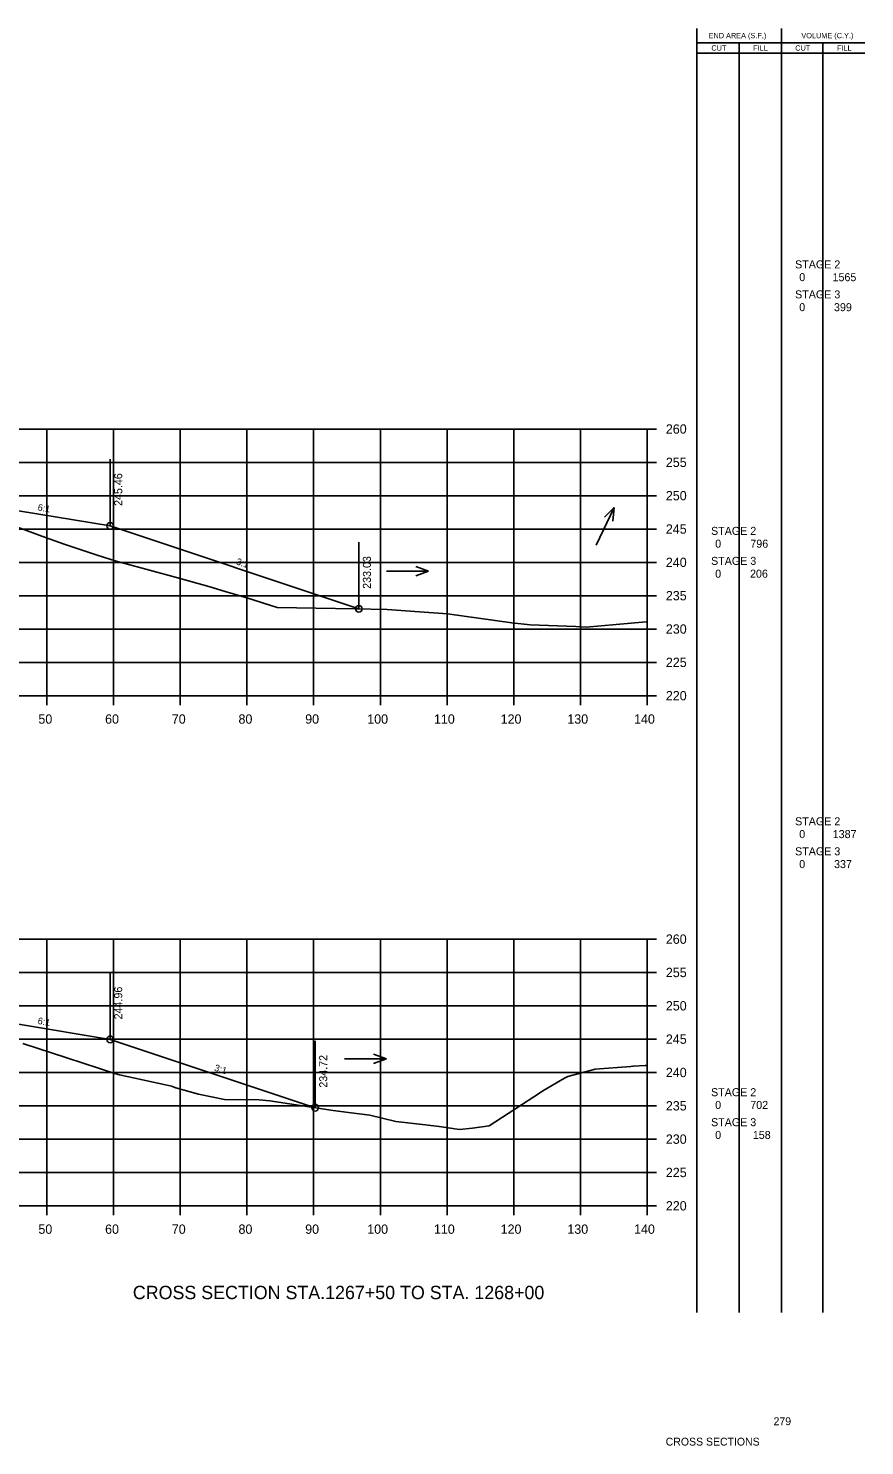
# Model space of a CAD drawing. Extents: x 1342547 to 1344156, y -1532351 to -1517216.
# Drawn here: x 1342750.1 to 1342875.5, y -1524687 to -1524474.4 of the extents above; entities that cross this region are included whole.
import ezdxf

# ---------------------------------------------------------------- set-up
doc = ezdxf.new("R2010")
doc.units = 0
for name, color, linetype in [('Level 2', 7, 'Continuous'), ('R_Axis', 7, 'Continuous'), ('R_Axis Annot', 7, 'Continuous'), ('R_Border Notes', 7, 'Continuous'), ('R_Draft', 7, 'Continuous'), ('R_Exist Surface', 7, 'Continuous'), ('R_Fin Surface', 7, 'Continuous'), ('R_Grid', 7, 'Continuous'), ('R_No Plot', 7, 'Continuous'), ('R_Water', 7, 'Continuous'), ('R_Xsect Elev', 7, 'Continuous'), ('R_Xsect Slope', 7, 'Continuous')]:
    doc.layers.add(name, color=color, linetype=linetype)

msp = doc.modelspace()

# ---------------------------------------------------------------- linework, layer by layer
at = {"layer": 'Level 2'}
for p, q in [((1342850.33, -1524666.98), (1342850.32, -1524474.38)), ((1342862.99, -1524666.98), (1342862.99, -1524474.38)), ((1342850.32, -1524476.54), (1342863.59, -1524476.54)), ((1342856.66, -1524666.98), (1342856.66, -1524476.54)), ((1342863.59, -1524476.54), (1342875.48, -1524476.54)), ((1342869.23, -1524666.98), (1342869.23, -1524476.54)), ((1342850.32, -1524478.1), (1342863.59, -1524478.1)), ((1342863.59, -1524478.1), (1342875.48, -1524478.1))]:
    msp.add_line(p, q, dxfattribs=at)
at = {"layer": 'R_Axis'}
for p, q in [((1342842.87, -1524574.47), (1342842.87, -1524534.47)), ((1342844.27, -1524534.47), (1342842.87, -1524534.47)), ((1342844.27, -1524539.47), (1342842.87, -1524539.47)), ((1342844.27, -1524544.47), (1342842.87, -1524544.47)), ((1342844.27, -1524549.47), (1342842.87, -1524549.47)), ((1342844.27, -1524554.47), (1342842.87, -1524554.47)), ((1342844.27, -1524559.47), (1342842.87, -1524559.47)), ((1342844.27, -1524564.47), (1342842.87, -1524564.47)), ((1342844.27, -1524569.47), (1342842.87, -1524569.47)), ((1342562.87, -1524574.47), (1342842.87, -1524574.47)), ((1342752.87, -1524575.87), (1342752.87, -1524574.47)), ((1342762.87, -1524575.87), (1342762.87, -1524574.47)), ((1342772.87, -1524575.87), (1342772.87, -1524574.47)), ((1342782.87, -1524575.87), (1342782.87, -1524574.47)), ((1342792.87, -1524575.87), (1342792.87, -1524574.47)), ((1342802.87, -1524575.87), (1342802.87, -1524574.47)), ((1342812.87, -1524575.87), (1342812.87, -1524574.47)), ((1342822.87, -1524575.87), (1342822.87, -1524574.47)), ((1342832.87, -1524575.87), (1342832.87, -1524574.47)), ((1342842.87, -1524575.87), (1342842.87, -1524574.47)), ((1342844.27, -1524574.47), (1342842.87, -1524574.47)), ((1342842.87, -1524650.98), (1342842.87, -1524610.98)), ((1342844.27, -1524610.98), (1342842.87, -1524610.98)), ((1342844.27, -1524615.98), (1342842.87, -1524615.98)), ((1342844.27, -1524620.98), (1342842.87, -1524620.98)), ((1342844.27, -1524625.98), (1342842.87, -1524625.98)), ((1342844.27, -1524630.98), (1342842.87, -1524630.98)), ((1342844.27, -1524635.98), (1342842.87, -1524635.98)), ((1342844.27, -1524640.98), (1342842.87, -1524640.98)), ((1342844.27, -1524645.98), (1342842.87, -1524645.98)), ((1342562.87, -1524650.98), (1342842.87, -1524650.98)), ((1342752.87, -1524652.38), (1342752.87, -1524650.98)), ((1342762.87, -1524652.38), (1342762.87, -1524650.98)), ((1342772.87, -1524652.38), (1342772.87, -1524650.98)), ((1342782.87, -1524652.38), (1342782.87, -1524650.98)), ((1342792.87, -1524652.38), (1342792.87, -1524650.98)), ((1342802.87, -1524652.38), (1342802.87, -1524650.98)), ((1342812.87, -1524652.38), (1342812.87, -1524650.98)), ((1342822.87, -1524652.38), (1342822.87, -1524650.98)), ((1342832.87, -1524652.38), (1342832.87, -1524650.98)), ((1342842.87, -1524652.38), (1342842.87, -1524650.98)), ((1342844.27, -1524650.98), (1342842.87, -1524650.98))]:
    msp.add_line(p, q, dxfattribs=at)
at = {"layer": 'R_Exist Surface'}
for points in [[(1342747.94, -1524549), (1342752.66, -1524550.76), (1342755.45, -1524551.76), (1342760.43, -1524553.4), (1342763.25, -1524554.28), (1342764.2, -1524554.54), (1342772.33, -1524556.75), (1342777.16, -1524558.09), (1342779.62, -1524558.84), (1342782.87, -1524559.8), (1342787.42, -1524561.22), (1342799.05, -1524561.42), (1342803.87, -1524561.54), (1342808.02, -1524561.83), (1342812.95, -1524562.17), (1342822.6, -1524563.53), (1342825.35, -1524563.84), (1342832.2, -1524564.1), (1342833.74, -1524564.17), (1342842.72, -1524563.4), (1342842.87, -1524563.39)], [(1342749.29, -1524626.62), (1342755.86, -1524628.78), (1342763.2, -1524631.17), (1342763.74, -1524631.34), (1342770.65, -1524632.82), (1342771.54, -1524633.04), (1342772.21, -1524633.26), (1342775.6, -1524634.24), (1342779.52, -1524635.02), (1342784.68, -1524635.1), (1342786.3, -1524635.21), (1342795.78, -1524636.68), (1342798.09, -1524637), (1342801.3, -1524637.39), (1342805.2, -1524638.33), (1342809.66, -1524638.81), (1342811.67, -1524639.09), (1342814.72, -1524639.54), (1342816.66, -1524639.32), (1342819.19, -1524638.96), (1342826.88, -1524633.98), (1342827.24, -1524633.73), (1342830.5, -1524631.82), (1342830.96, -1524631.6), (1342835.05, -1524630.48), (1342835.07, -1524630.47), (1342840.42, -1524630.06), (1342840.7, -1524630.03), (1342840.84, -1524630.03), (1342842.58, -1524629.94), (1342842.87, -1524629.92)]]:
    msp.add_lwpolyline(points, dxfattribs=at)
at = {"layer": 'R_Fin Surface'}
for points in [[(1342607.82, -1524560.86), (1342643.37, -1524549.01), (1342657.09, -1524546.72), (1342665.37, -1524545.34), (1342671.37, -1524545.1), (1342673.37, -1524545.06), (1342702.87, -1524544.47), (1342732.37, -1524545.06), (1342734.37, -1524545.1), (1342740.37, -1524545.34), (1342748.64, -1524546.72), (1342762.37, -1524549.01), (1342799.65, -1524561.44)], [(1342611.26, -1524636.72), (1342643.37, -1524626.02), (1342657.09, -1524623.73), (1342665.37, -1524622.35), (1342671.37, -1524622.11), (1342673.37, -1524622.07), (1342702.87, -1524621.48), (1342732.37, -1524622.07), (1342734.37, -1524622.11), (1342740.37, -1524622.35), (1342748.64, -1524623.73), (1342762.37, -1524626.02), (1342793.1, -1524636.26)]]:
    msp.add_lwpolyline(points, dxfattribs=at)
at = {"layer": 'R_Grid'}
for p, q in [((1342562.87, -1524534.47), (1342842.87, -1524534.47)), ((1342752.87, -1524574.47), (1342752.87, -1524534.47)), ((1342762.87, -1524574.47), (1342762.87, -1524534.47)), ((1342772.87, -1524574.47), (1342772.87, -1524534.47)), ((1342782.87, -1524574.47), (1342782.87, -1524534.47)), ((1342792.87, -1524574.47), (1342792.87, -1524534.47)), ((1342802.87, -1524574.47), (1342802.87, -1524534.47)), ((1342812.87, -1524574.47), (1342812.87, -1524534.47)), ((1342822.87, -1524574.47), (1342822.87, -1524534.47)), ((1342832.87, -1524574.47), (1342832.87, -1524534.47)), ((1342842.87, -1524574.47), (1342842.87, -1524534.47)), ((1342562.87, -1524539.47), (1342842.87, -1524539.47)), ((1342562.87, -1524544.47), (1342842.87, -1524544.47)), ((1342562.87, -1524549.47), (1342842.87, -1524549.47)), ((1342562.87, -1524554.47), (1342842.87, -1524554.47)), ((1342562.87, -1524559.47), (1342842.87, -1524559.47)), ((1342562.87, -1524564.47), (1342842.87, -1524564.47)), ((1342562.87, -1524569.47), (1342842.87, -1524569.47)), ((1342562.87, -1524574.47), (1342842.87, -1524574.47)), ((1342562.87, -1524610.98), (1342842.87, -1524610.98)), ((1342752.87, -1524650.98), (1342752.87, -1524610.98)), ((1342762.87, -1524650.98), (1342762.87, -1524610.98)), ((1342772.87, -1524650.98), (1342772.87, -1524610.98)), ((1342782.87, -1524650.98), (1342782.87, -1524610.98)), ((1342792.87, -1524650.98), (1342792.87, -1524610.98)), ((1342802.87, -1524650.98), (1342802.87, -1524610.98)), ((1342812.87, -1524650.98), (1342812.87, -1524610.98)), ((1342822.87, -1524650.98), (1342822.87, -1524610.98)), ((1342832.87, -1524650.98), (1342832.87, -1524610.98)), ((1342842.87, -1524650.98), (1342842.87, -1524610.98)), ((1342562.87, -1524615.98), (1342842.87, -1524615.98)), ((1342562.87, -1524620.98), (1342842.87, -1524620.98)), ((1342562.87, -1524625.98), (1342842.87, -1524625.98)), ((1342562.87, -1524630.98), (1342842.87, -1524630.98)), ((1342562.87, -1524635.98), (1342842.87, -1524635.98)), ((1342562.87, -1524640.98), (1342842.87, -1524640.98)), ((1342562.87, -1524645.98), (1342842.87, -1524645.98)), ((1342562.87, -1524650.98), (1342842.87, -1524650.98))]:
    msp.add_line(p, q, dxfattribs=at)
at = {"layer": 'R_No Plot'}
for centre in [(1342762.37, -1524549.01), (1342799.65, -1524561.44), (1342762.37, -1524626.02), (1342793.1, -1524636.26)]:
    msp.add_circle(centre, 0.5, dxfattribs=at)
at = {"layer": 'R_Water'}
for p, q in [((1342835.21, -1524551.9), (1342837.91, -1524546.23)), ((1342837.91, -1524546.23), (1342836.45, -1524547.67)), ((1342837.91, -1524546.23), (1342837.72, -1524548.27)), ((1342803.81, -1524555.78), (1342810.09, -1524555.78)), ((1342810.09, -1524555.78), (1342808.17, -1524555.08)), ((1342810.09, -1524555.78), (1342808.17, -1524556.48)), ((1342797.49, -1524628.93), (1342803.78, -1524628.93)), ((1342803.78, -1524628.93), (1342801.85, -1524628.23)), ((1342803.78, -1524628.93), (1342801.85, -1524629.63))]:
    msp.add_line(p, q, dxfattribs=at)
at = {"layer": 'R_Xsect Elev'}
for p, q in [((1342762.37, -1524549.01), (1342762.37, -1524539.01)), ((1342799.65, -1524561.44), (1342799.65, -1524551.44)), ((1342762.37, -1524626.02), (1342762.37, -1524616.02)), ((1342793.1, -1524636.26), (1342793.1, -1524626.26))]:
    msp.add_line(p, q, dxfattribs=at)

# ---------------------------------------------------------------- texts
at = {"layer": 'Level 2'}
for s, height, p in [('END AREA (S.F.)', 0.7937, (1342852.08, -1524475.86)), ('VOLUME (C.Y.)', 0.7937, (1342865.99, -1524475.86)), ('CUT', 0.794, (1342852.5, -1524477.72)), ('FILL', 0.794, (1342858.76, -1524477.72)), ('CUT', 0.794, (1342865.07, -1524477.72)), ('FILL', 0.794, (1342871.33, -1524477.72)), (' STAGE 2 ', 1.2, (1342864.6, -1524510.38)), ('0', 1.2, (1342865.67, -1524512.3)), ('1565', 1.2, (1342870.66, -1524512.3)), (' STAGE 3 ', 1.2, (1342864.6, -1524514.88)), ('0', 1.2, (1342865.67, -1524516.8)), ('399', 1.2, (1342870.88, -1524516.8)), (' STAGE 2 ', 1.2, (1342852, -1524550.35)), ('0', 1.2, (1342853.07, -1524552.27)), ('796', 1.2, (1342858.34, -1524552.27)), (' STAGE 3 ', 1.2, (1342852, -1524554.85)), ('0', 1.2, (1342853.07, -1524556.77)), ('206', 1.2, (1342858.29, -1524556.77)), (' STAGE 2 ', 1.2, (1342864.6, -1524593.91)), ('0', 1.2, (1342865.67, -1524595.83)), ('1387', 1.2, (1342870.69, -1524595.83)), (' STAGE 3 ', 1.2, (1342864.6, -1524598.41)), ('0', 1.2, (1342865.67, -1524600.33)), ('337', 1.2, (1342870.89, -1524600.33)), (' STAGE 2 ', 1.2, (1342852, -1524634.54)), ('0', 1.2, (1342853.07, -1524636.45)), ('702', 1.2, (1342858.33, -1524636.45)), (' STAGE 3 ', 1.2, (1342852, -1524639.04)), ('0', 1.2, (1342853.07, -1524640.95)), ('158', 1.2, (1342858.71, -1524640.95))]:
    msp.add_text(s, height=height, dxfattribs=at).set_placement(p)
at = {"layer": 'R_Axis Annot'}
for s, p in [('260', (1342845.67, -1524535.17)), ('255', (1342845.67, -1524540.17)), ('250', (1342845.67, -1524545.17)), ('245', (1342845.67, -1524550.17)), ('240', (1342845.67, -1524555.17)), ('235', (1342845.67, -1524560.17)), ('230', (1342845.67, -1524565.17)), ('225', (1342845.67, -1524570.17)), ('220', (1342845.67, -1524575.17)), ('50', (1342751.6, -1524578.67)), ('60', (1342761.6, -1524578.67)), ('70', (1342771.6, -1524578.67)), ('80', (1342781.6, -1524578.67)), ('90', (1342791.6, -1524578.67)), ('100', (1342800.9, -1524578.67)), ('110', (1342810.9, -1524578.67)), ('120', (1342820.9, -1524578.67)), ('130', (1342830.9, -1524578.67)), ('140', (1342840.9, -1524578.67)), ('260', (1342845.67, -1524611.68)), ('255', (1342845.67, -1524616.68)), ('250', (1342845.67, -1524621.68)), ('245', (1342845.67, -1524626.68)), ('240', (1342845.67, -1524631.68)), ('235', (1342845.67, -1524636.68)), ('230', (1342845.67, -1524641.68)), ('225', (1342845.67, -1524646.68)), ('220', (1342845.67, -1524651.68)), ('50', (1342751.6, -1524655.18)), ('60', (1342761.6, -1524655.18)), ('70', (1342771.6, -1524655.18)), ('80', (1342781.6, -1524655.18)), ('90', (1342791.6, -1524655.18)), ('100', (1342800.9, -1524655.18)), ('110', (1342810.9, -1524655.18)), ('120', (1342820.9, -1524655.18)), ('130', (1342830.9, -1524655.18)), ('140', (1342840.9, -1524655.18))]:
    msp.add_text(s, height=1.4, dxfattribs=at).set_placement(p)
at = {"layer": 'R_Border Notes'}
for s, height, p in [('279', 1.178, (1342861.82, -1524683.88)), ('CROSS SECTIONS', 1.1775, (1342845.65, -1524686.94))]:
    msp.add_text(s, height=height, dxfattribs=at).set_placement(p)
at = {"layer": 'R_Draft'}
msp.add_text('CROSS SECTION STA.1267+50 TO STA. 1268+00', height=2, dxfattribs=at).set_placement((1342765.76, -1524664.98))
at = {"layer": 'R_Xsect Elev'}
for s, p in [('245.46', (1342764.17, -1524546.01)), ('233.03', (1342801.45, -1524558.44)), ('244.96', (1342764.17, -1524623.02)), ('234.72', (1342794.9, -1524633.26))]:
    msp.add_text(s, height=1.2, rotation=90, dxfattribs=at).set_placement(p)
at = {"layer": 'R_Xsect Slope'}
for s, rotation, p in [('6:1', 350.5377, (1342751.45, -1524546.68)), ('3:1', 341.5651, (1342781.17, -1524554.75)), ('6:1', 350.5377, (1342751.45, -1524623.69)), ('3:1', 341.5651, (1342777.89, -1524630.67))]:
    msp.add_text(s, height=1, rotation=rotation, dxfattribs=at).set_placement(p)

doc.saveas('drawing.dxf')
